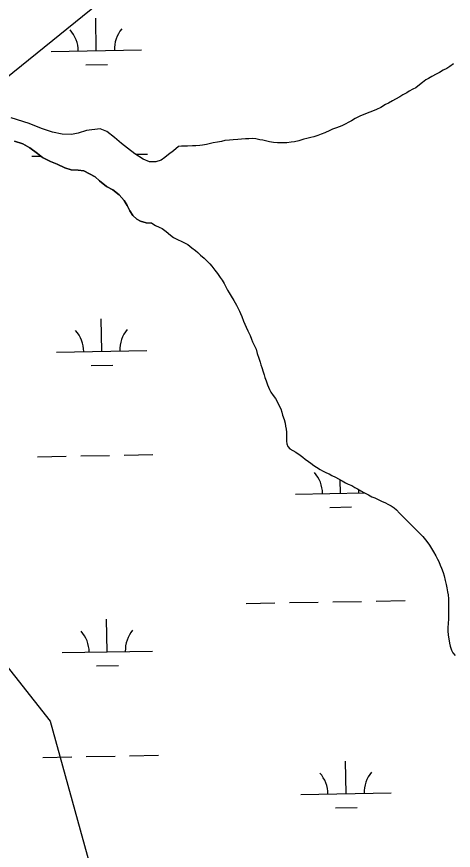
# Model space of a CAD drawing. Extents: x 3925854 to 3964121, y 224593 to 250589.
# Drawn here: x 3948807 to 3949291, y 237500 to 238422 of the extents above; entities that cross this region are included whole.
import ezdxf

# ---------------------------------------------------------------- set-up
doc = ezdxf.new("R2010")
doc.units = 0
for name, color, linetype in [('V-TOPO-SHOR', 7, 'Continuous'), ('V-UTIL-LINE', 7, 'Continuous'), ('V-WETL-SWMP', 7, 'Continuous')]:
    doc.layers.add(name, color=color, linetype=linetype)

msp = doc.modelspace()

# ---------------------------------------------------------------- linework, layer by layer
at = {"layer": 'V-TOPO-SHOR'}
for points in [[(3949290.614, 238370.45), (3949286.549, 238367.446), (3949283.377, 238365.25), (3949279.23, 238363.139), (3949275.082, 238360.863), (3949271.586, 238358.914), (3949266.706, 238356.233), (3949263.046, 238354.201), (3949260.202, 238352.495), (3949256.296, 238349.489), (3949253.126, 238347.052), (3949248.897, 238343.881), (3949245.886, 238342.257), (3949241.741, 238339.982), (3949238.974, 238338.358), (3949234.745, 238335.839), (3949231.413, 238333.807), (3949226.696, 238331.208), (3949223.198, 238329.259), (3949218.646, 238326.822), (3949215.555, 238325.198), (3949210.105, 238322.109)], [(3949210.105, 238322.109), (3949205.471, 238319.754), (3949201.242, 238317.966), (3949198.151, 238316.991), (3949195.225, 238315.693), (3949190.672, 238313.825), (3949187.907, 238312.606), (3949181.97, 238309.682), (3949177.823, 238307.325), (3949174.976, 238305.782), (3949170.911, 238303.671), (3949167.007, 238301.639), (3949164.243, 238300.421), (3949161.07, 238299.446), (3949156.761, 238297.904), (3949153.917, 238296.685), (3949148.141, 238293.841), (3949144.076, 238292.298), (3949140.662, 238291.08), (3949136.107, 238289.618), (3949132.691, 238288.645), (3949128.464, 238287.508), (3949125.212, 238286.777), (3949119.52, 238285.153), (3949114.64, 238284.098), (3949111.144, 238283.449), (3949106.348, 238283.046), (3949103.014, 238282.722), (3949099.761, 238282.804), (3949095.942, 238282.806), (3949091.307, 238283.377), (3949087.162, 238283.947), (3949083.99, 238284.68), (3949079.601, 238285.659), (3949076.267, 238286.31), (3949071.796, 238287.205), (3949068.218, 238287.533), (3949063.991, 238287.453), (3949060.577, 238287.291), (3949056.022, 238287.131), (3949051.959, 238286.726), (3949046.673, 238286.322), (3949042.851, 238285.999), (3949037.648, 238285.35), (3949033.99, 238284.539), (3949029.599, 238283.728), (3949024.8, 238282.753), (3949020.248, 238281.78), (3949017.157, 238281.049), (3949012.93, 238280.238), (3949009.84, 238279.832), (3949005.451, 238279.591), (3949001.791, 238279.429), (3948996.425, 238279.025), (3948993.091, 238279.025), (3948989.757, 238279.109), (3948986.343, 238278.786)], [(3948986.343, 238278.786), (3948980.924, 238273.952), (3948975.378, 238269.828), (3948971.251, 238266.67), (3948967.254, 238263.835), (3948961.192, 238261.775), (3948954.036, 238261.906), (3948947.202, 238264.681), (3948937.857, 238270.874), (3948929.8, 238276.938), (3948923.097, 238282.228), (3948915.622, 238288.936), (3948906.854, 238295.516), (3948899.7, 238298.42), (3948884.484, 238296.427), (3948875.264, 238293.466), (3948867.977, 238292.114), (3948857.532, 238292.571), (3948846.831, 238294.703), (3948834.582, 238298.639), (3948821.047, 238304.126), (3948801.192, 238310.517)], [(3948956.797, 238193.837), (3948950.608, 238194.355), (3948944.355, 238196.032), (3948940.228, 238198.357), (3948935.716, 238202.483), (3948932.561, 238207.642), (3948929.661, 238213.641), (3948926.31, 238219.121), (3948920.51, 238225.441), (3948913.485, 238230.797), (3948906.782, 238234.731), (3948898.984, 238240.732), (3948893.956, 238245.375), (3948881.516, 238251.891), (3948875.262, 238252.604), (3948867.59, 238253.059), (3948860.434, 238255.189), (3948851.99, 238259.446), (3948844.447, 238262.353), (3948835.874, 238266.61), (3948830.138, 238271.126), (3948821.825, 238277.383), (3948813.895, 238281.772), (3948804.935, 238284.868)], [(3948956.797, 238193.837), (3948960.78, 238191.477), (3948964.843, 238189.606), (3948968.257, 238188.139), (3948972.646, 238184.723), (3948977.279, 238180.82), (3948980.854, 238178.217), (3948985.243, 238175.937), (3948990.122, 238173.822), (3948993.861, 238171.87), (3948996.462, 238170.324), (3949001.177, 238166.664), (3949005.158, 238163.571), (3949007.677, 238161.458), (3949010.765, 238158.447), (3949014.831, 238155.275), (3949018.73, 238151.29), (3949021.169, 238148.848)], [(3949021.169, 238148.848), (3949023.119, 238146.327), (3949026.451, 238141.854), (3949029.296, 238138.195), (3949032.546, 238133.722), (3949034.657, 238130.875), (3949036.689, 238127.217), (3949038.313, 238124.289), (3949040.588, 238119.98), (3949042.376, 238116.889), (3949044.488, 238113.068), (3949047.412, 238108.595), (3949050.613, 238103.194), (3949053.847, 238096.737), (3949055.115, 238094.005), (3949056.462, 238090.704), (3949058.379, 238085.694), (3949059.743, 238082.327), (3949061.093, 238079.042), (3949063.188, 238074.848), (3949065.494, 238069.658), (3949067.006, 238065.626), (3949068.29, 238062.828), (3949070.141, 238059.056), (3949072.236, 238054.452), (3949073.569, 238049.735), (3949075.144, 238044.63), (3949076.67, 238040.272), (3949077.629, 238037.23), (3949078.587, 238034.123), (3949080.017, 238029.571), (3949081.12, 238026.108), (3949081.981, 238023.132), (3949083.248, 238019.341), (3949084.741, 238015.21), (3949086.869, 238009.99), (3949088.479, 238007.11), (3949091.209, 238003.371), (3949093.695, 237999.807), (3949095.565, 237996.604), (3949097.384, 237992.733), (3949099.659, 237988.586), (3949100.796, 237984.765), (3949101.525, 237981.512), (3949103.231, 237976.796), (3949104.285, 237972.731), (3949104.935, 237969.315), (3949105.584, 237966.224), (3949105.907, 237962.728), (3949105.907, 237959.558), (3949105.905, 237955.98), (3949105.985, 237952.648), (3949106.229, 237949.639), (3949107.366, 237946.793), (3949109.723, 237944.435), (3949112.809, 237942.482), (3949116.305, 237940.448), (3949120.858, 237937.437), (3949123.864, 237935.078), (3949126.629, 237932.965), (3949130.123, 237930.362), (3949132.724, 237928.49), (3949136.056, 237925.887), (3949138.983, 237923.853), (3949142.966, 237921.332), (3949145.811, 237919.786), (3949150.118, 237917.832), (3949153.126, 237916.611), (3949156.214, 237914.903), (3949159.954, 237912.788), (3949163.368, 237910.916), (3949167.349, 237908.718), (3949171.007, 237906.767), (3949174.098, 237905.22), (3949177.999, 237903.592), (3949181.577, 237901.64), (3949184.501, 237900.012), (3949188.077, 237897.897), (3949191.491, 237895.781), (3949196.451, 237893.342), (3949200.435, 237891.306), (3949203.523, 237890.086), (3949206.773, 237888.459), (3949210.921, 237886.424), (3949215.309, 237884.634), (3949218.154, 237883.169), (3949221.894, 237881.054), (3949224.982, 237879.02), (3949227.501, 237876.661), (3949230.995, 237873.165), (3949234.004, 237870.154), (3949237.659, 237866.495), (3949240.586, 237863.566), (3949243.51, 237860.637), (3949246.924, 237857.221), (3949250.5, 237853.643), (3949253.345, 237850.715), (3949256.839, 237847.219), (3949259.765, 237843.557), (3949262.203, 237840.305), (3949264.314, 237837.54)], [(3949264.314, 237837.54), (3949266.509, 237833.96), (3949268.539, 237830.382), (3949271.14, 237825.83), (3949272.928, 237822.252), (3949274.39, 237819.569), (3949276.014, 237815.502), (3949277.395, 237812.167), (3949279.101, 237807.453), (3949280.399, 237803.711), (3949281.618, 237798.425), (3949282.508, 237794.034), (3949283.24, 237790.62), (3949284.212, 237785.986), (3949284.7, 237782.652), (3949285.105, 237778.425), (3949285.183, 237774.439), (3949285.263, 237770.456), (3949285.263, 237765.008), (3949285.261, 237761.432), (3949285.259, 237756.31), (3949284.849, 237751.024), (3949284.604, 237746.635), (3949284.601, 237743.058), (3949284.925, 237737.936), (3949285.412, 237734.196), (3949286.303, 237729.397), (3949287.035, 237725.74), (3949288.415, 237721.431), (3949289.957, 237718.666), (3949292.476, 237715.573)]]:
    msp.add_lwpolyline(points, dxfattribs=at)
at = {"layer": 'V-UTIL-LINE'}
for points in [[(3951084.343, 243921.319), (3947981.77, 238738.296), (3948844.302, 237642.921), (3949260.796, 236134.673), (3945931.135, 235655.081), (3945509.058, 234777.685), (3942603.575, 230254.808)], [(3947189.215, 237056.732), (3949959.323, 239295.941), (3952383.619, 242569.796)]]:
    msp.add_lwpolyline(points, dxfattribs=at)
at = {"layer": 'V-WETL-SWMP'}
for p, q in [((3948895.331, 238384.875), (3948894.676, 238420.869)), ((3948845.339, 238383.966), (3948945.323, 238385.784)), ((3948883.613, 238369.228), (3948907.609, 238369.664)), ((3948824.033, 238268.127), (3948833.724, 238268.303)), ((3948938.852, 238270.215), (3948952.012, 238270.454)), ((3948901.379, 238052.255), (3948900.724, 238088.249)), ((3948851.387, 238051.346), (3948951.371, 238053.164)), ((3948889.661, 238036.608), (3948913.657, 238037.044)), ((3948830.082, 237935.507), (3948862.076, 237936.089)), ((3948878.074, 237936.38), (3948910.068, 237936.961)), ((3948926.066, 237937.252), (3948958.06, 237937.834)), ((3949165.714, 237895.172), (3949165.449, 237909.768)), ((3949115.723, 237894.263), (3949191.768, 237895.646)), ((3949153.997, 237879.526), (3949177.993, 237879.962)), ((3949109.063, 237774.051), (3949141.058, 237774.633)), ((3949157.055, 237774.924), (3949189.05, 237775.506)), ((3949205.047, 237775.797), (3949237.042, 237776.378)), ((3949061.071, 237773.179), (3949093.066, 237773.76)), ((3948907.427, 237719.634), (3948906.772, 237755.629)), ((3948857.435, 237718.725), (3948957.419, 237720.543)), ((3948895.709, 237703.988), (3948919.705, 237704.424)), ((3948836.13, 237602.887), (3948868.124, 237603.469)), ((3948884.122, 237603.76), (3948916.116, 237604.341)), ((3948932.114, 237604.632), (3948964.108, 237605.214)), ((3949171.762, 237562.552), (3949171.108, 237598.546)), ((3949121.771, 237561.643), (3949221.754, 237563.461)), ((3949160.045, 237546.906), (3949184.041, 237547.342))]:
    msp.add_line(p, q, dxfattribs=at)
for points in [[(3949290.615, 238370.451), (3949286.549, 238367.445), (3949283.377, 238365.251), (3949279.23, 238363.139), (3949275.083, 238360.864), (3949271.586, 238358.914), (3949266.707, 238356.233), (3949263.047, 238354.202), (3949260.201, 238352.496), (3949256.297, 238349.489), (3949253.125, 238347.052), (3949248.896, 238343.882), (3949245.887, 238342.258), (3949241.74, 238339.983), (3949238.975, 238338.358), (3949234.746, 238335.839), (3949231.412, 238333.808), (3949226.696, 238331.208), (3949223.199, 238329.259), (3949218.645, 238326.821), (3949215.555, 238325.197), (3949210.106, 238322.109), (3949205.471, 238319.753), (3949201.242, 238317.966), (3949198.152, 238316.992), (3949195.225, 238315.692), (3949190.671, 238313.824), (3949187.907, 238312.606), (3949181.97, 238309.681), (3949177.823, 238307.325), (3949174.977, 238305.782), (3949170.911, 238303.67), (3949167.007, 238301.639), (3949164.242, 238300.42), (3949161.071, 238299.446), (3949156.762, 238297.903), (3949153.916, 238296.685), (3949148.142, 238293.841), (3949144.076, 238292.298), (3949140.661, 238291.08), (3949136.107, 238289.618), (3949132.692, 238288.644), (3949128.464, 238287.508), (3949125.212, 238286.777), (3949119.52, 238285.154), (3949114.641, 238284.099), (3949111.145, 238283.45), (3949106.348, 238283.045), (3949103.014, 238282.721), (3949099.762, 238282.804), (3949095.941, 238282.806), (3949091.307, 238283.377), (3949087.161, 238283.947), (3949083.99, 238284.68), (3949079.6, 238285.658), (3949076.267, 238286.31), (3949071.796, 238287.206), (3949068.219, 238287.532), (3949063.991, 238287.453), (3949060.576, 238287.292), (3949056.023, 238287.131), (3949051.958, 238286.726), (3949046.673, 238286.322), (3949042.852, 238285.998), (3949037.648, 238285.35), (3949033.989, 238284.538), (3949029.599, 238283.727), (3949024.801, 238282.753)], [(3949024.801, 238282.753), (3949020.248, 238281.78), (3949017.158, 238281.049), (3949012.93, 238280.238), (3949009.84, 238279.833), (3949005.45, 238279.59), (3949001.791, 238279.429), (3948996.425, 238279.025), (3948993.092, 238279.026), (3948989.758, 238279.109), (3948986.343, 238278.785), (3948980.925, 238273.952), (3948975.379, 238269.828), (3948971.251, 238266.67), (3948967.253, 238263.835), (3948961.192, 238261.775), (3948954.035, 238261.906), (3948947.202, 238264.682), (3948937.856, 238270.875), (3948929.8, 238276.938), (3948923.097, 238282.228), (3948915.621, 238288.936), (3948906.855, 238295.516), (3948899.7, 238298.42), (3948884.484, 238296.428), (3948875.263, 238293.466), (3948867.977, 238292.115), (3948857.533, 238292.57), (3948846.831, 238294.702), (3948834.583, 238298.64), (3948821.046, 238304.126), (3948801.191, 238310.517)], [(3948804.936, 238284.869), (3948813.896, 238281.771), (3948821.825, 238277.383), (3948830.139, 238271.126), (3948835.875, 238266.61), (3948844.448, 238262.352), (3948851.991, 238259.447), (3948860.435, 238255.189), (3948867.59, 238253.058), (3948875.262, 238252.604), (3948881.516, 238251.892), (3948893.956, 238245.375), (3948898.983, 238240.731), (3948906.782, 238234.732), (3948913.486, 238230.796), (3948920.511, 238225.442), (3948926.311, 238219.122), (3948929.661, 238213.64), (3948932.56, 238207.643), (3948935.717, 238202.484), (3948940.228, 238198.356), (3948944.354, 238196.033), (3948950.607, 238194.354), (3948956.796, 238193.836), (3948960.779, 238191.477), (3948964.843, 238189.605), (3948968.257, 238188.14), (3948972.646, 238184.724), (3948977.279, 238180.819), (3948980.855, 238178.216), (3948985.244, 238175.938), (3948990.122, 238173.822), (3948993.861, 238171.869), (3948996.462, 238170.323), (3949001.176, 238166.663), (3949005.159, 238163.572), (3949007.678, 238161.457), (3949010.766, 238158.447), (3949014.83, 238155.275), (3949018.731, 238151.289), (3949021.169, 238148.849), (3949023.119, 238146.328), (3949026.451, 238141.855), (3949029.295, 238138.195), (3949032.545, 238133.722), (3949034.658, 238130.876), (3949036.689, 238127.217), (3949038.314, 238124.289), (3949040.589, 238119.979), (3949042.376, 238116.889), (3949044.488, 238113.067), (3949047.413, 238108.594), (3949050.614, 238103.194), (3949053.848, 238096.737), (3949055.115, 238094.005), (3949056.463, 238090.704), (3949058.38, 238085.695), (3949059.744, 238082.328), (3949061.093, 238079.043), (3949063.189, 238074.847), (3949065.495, 238069.659), (3949067.006, 238065.626), (3949068.289, 238062.828), (3949070.142, 238059.055), (3949072.237, 238054.452), (3949073.569, 238049.736), (3949075.144, 238044.63), (3949076.671, 238040.271), (3949077.629, 238037.23), (3949078.587, 238034.124), (3949080.016, 238029.571), (3949081.12, 238026.107), (3949081.981, 238023.131)], [(3949081.981, 238023.131), (3949083.248, 238019.341), (3949084.742, 238015.211), (3949086.87, 238009.99), (3949088.478, 238007.111), (3949091.209, 238003.37), (3949093.695, 237999.808), (3949095.564, 237996.604), (3949097.383, 237992.733), (3949099.658, 237988.586), (3949100.795, 237984.764), (3949101.525, 237981.512), (3949103.231, 237976.796), (3949104.286, 237972.73), (3949104.935, 237969.315), (3949105.584, 237966.225), (3949105.908, 237962.729), (3949105.907, 237959.558), (3949105.905, 237955.981), (3949105.985, 237952.648), (3949106.228, 237949.639), (3949107.365, 237946.793), (3949109.722, 237944.435), (3949112.81, 237942.482), (3949116.305, 237940.448), (3949120.857, 237937.438), (3949123.864, 237935.079), (3949126.628, 237932.964), (3949130.123, 237930.361), (3949132.724, 237928.49), (3949136.056, 237925.887), (3949138.982, 237923.853), (3949142.965, 237921.331), (3949145.81, 237919.785), (3949150.118, 237917.832), (3949153.126, 237916.611), (3949156.215, 237914.903), (3949159.954, 237912.787), (3949163.368, 237910.916), (3949167.35, 237908.719), (3949171.008, 237906.766), (3949174.097, 237905.22), (3949177.999, 237903.593), (3949181.576, 237901.64), (3949184.502, 237900.013), (3949188.078, 237897.897), (3949191.492, 237895.782), (3949196.451, 237893.341), (3949200.434, 237891.307), (3949203.523, 237890.086), (3949206.774, 237888.459), (3949210.92, 237886.424), (3949215.309, 237884.634), (3949218.154, 237883.169), (3949221.893, 237881.054), (3949224.982, 237879.02), (3949227.501, 237876.661), (3949230.996, 237873.164), (3949234.003, 237870.154), (3949237.66, 237866.494), (3949240.586, 237863.566), (3949243.511, 237860.638), (3949246.925, 237857.222), (3949250.501, 237853.643), (3949253.345, 237850.715), (3949256.839, 237847.218), (3949259.765, 237843.558), (3949262.203, 237840.305), (3949264.315, 237837.54), (3949266.509, 237833.961), (3949268.54, 237830.383), (3949271.14, 237825.829), (3949272.927, 237822.251), (3949274.39, 237819.568), (3949276.014, 237815.502), (3949277.395, 237812.168), (3949279.1, 237807.452), (3949280.399, 237803.711), (3949281.617, 237798.426), (3949282.509, 237794.035), (3949283.24, 237790.62), (3949284.213, 237785.986), (3949284.7, 237782.652), (3949285.105, 237778.424), (3949285.184, 237774.44), (3949285.264, 237770.456), (3949285.262, 237765.009), (3949285.26, 237761.432), (3949285.258, 237756.31), (3949284.849, 237751.025), (3949284.604, 237746.635), (3949284.602, 237743.058), (3949284.925, 237737.936), (3949285.412, 237734.195), (3949286.304, 237729.398), (3949287.034, 237725.739), (3949288.415, 237721.43), (3949289.958, 237718.665), (3949292.477, 237715.574)]]:
    msp.add_lwpolyline(points, dxfattribs=at)
for centre, start, end in [((3948840.088, 238384.345), 0.269879, 41.813537), ((3948950.556, 238386.354), 140.269876, 181.813534), ((3948846.136, 238051.725), 0.269879, 41.813537), ((3948956.604, 238053.734), 140.269876, 181.813534), ((3949110.472, 237894.643), 0.269879, 41.813537), ((3949220.939, 237896.651), 175.769468, 181.813534), ((3948852.184, 237719.105), 0.269879, 41.813537), ((3948962.652, 237721.114), 140.269876, 181.813534), ((3949116.52, 237562.023), 0.269879, 41.813537), ((3949226.988, 237564.031), 140.269876, 181.813534)]:
    msp.add_arc(centre, 35.246, start, end, dxfattribs=at)

doc.saveas('drawing.dxf')
